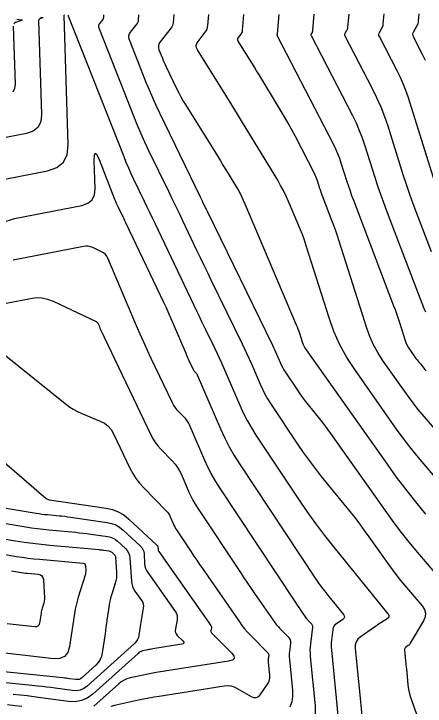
# Model space of a CAD drawing. Extents: x 1354696 to 1366163, y 660729 to 670380.
# Drawn here: x 1361694.5 to 1361756.8, y 664922.8 to 665027.8 of the extents above; entities that cross this region are included whole.
import ezdxf

# ---------------------------------------------------------------- set-up
doc = ezdxf.new("R2010")
doc.units = 0
doc.layers.add('R_Contours', color=7, linetype='Continuous')

msp = doc.modelspace()

# ---------------------------------------------------------------- linework, layer by layer
at = {"layer": 'R_Contours'}
for points in [[(1361693.14, 665002.74), (1361699.61, 665004.02), (1361701.02, 665004.5), (1361702.01, 665005.32), (1361702.58, 665006.47), (1361702.74, 665007.95), (1361702.11, 665027.56), (1361702.11, 665027.57), (1361702.12, 665027.57), (1361702.12, 665027.58), (1361702.13, 665027.58), (1361702.16, 665027.59), (1361702.16, 665027.59), (1361702.16, 665027.6), (1361702.16, 665027.6), (1361702.16, 665027.6), (1361702.13, 665027.6)], [(1361702.8, 665027.62), (1361702.8, 665027.59), (1361702.79, 665027.59), (1361702.79, 665027.58), (1361702.79, 665027.58), (1361702.79, 665027.58), (1361702.75, 665027.53), (1361702.75, 665027.52), (1361702.74, 665027.51), (1361702.74, 665027.5), (1361702.75, 665027.49), (1361711.15, 665006.15), (1361711.5, 665005.29), (1361711.86, 665004.43), (1361712.25, 665003.59), (1361712.64, 665002.75), (1361714.27, 664999.4), (1361714.67, 664998.56), (1361715.08, 664997.73), (1361715.48, 664996.89), (1361715.88, 664996.05), (1361722.24, 664982.66), (1361722.58, 664981.96), (1361722.91, 664981.25), (1361723.26, 664980.55), (1361723.6, 664979.84), (1361724.97, 664977.03), (1361725.31, 664976.32), (1361725.64, 664975.62), (1361725.96, 664974.9), (1361726.28, 664974.19), (1361728.74, 664968.47), (1361729.28, 664967.29), (1361729.87, 664966.14), (1361730.51, 664965.02), (1361731.2, 664963.92), (1361737.64, 664954.2), (1361738.91, 664952.33), (1361740.22, 664950.49), (1361741.58, 664948.69), (1361742.99, 664946.91), (1361751.19, 664936.81), (1361751.31, 664936.6), (1361751.34, 664936.41), (1361751.26, 664936.23), (1361751.07, 664936.06), (1361750.12, 664935.44), (1361749.88, 664935.29), (1361749.64, 664935.13), (1361749.41, 664934.97), (1361749.17, 664934.8), (1361747.01, 664933.3), (1361746.63, 664932.96), (1361746.38, 664932.57), (1361746.25, 664932.12), (1361746.24, 664931.62), (1361747.86, 664915.32)], [(1361708.11, 665027.64), (1361708.07, 665027.2), (1361708.06, 665027.13), (1361708.04, 665027.06), (1361708.01, 665027), (1361707.97, 665026.94), (1361707.45, 665026.27), (1361707.36, 665026.13), (1361707.32, 665025.99), (1361707.32, 665025.85), (1361707.36, 665025.7), (1361712.52, 665012.61), (1361713.09, 665011.19), (1361713.7, 665009.78), (1361714.33, 665008.38), (1361714.98, 665006.99), (1361717.92, 665000.93), (1361718.47, 664999.81), (1361719.01, 664998.69), (1361719.54, 664997.57), (1361720.08, 664996.45), (1361722.21, 664991.96), (1361722.75, 664990.83), (1361723.29, 664989.71), (1361723.83, 664988.59), (1361724.37, 664987.47), (1361729.11, 664977.76), (1361729.47, 664977.01), (1361729.83, 664976.25), (1361730.17, 664975.49), (1361730.51, 664974.72), (1361731.83, 664971.65), (1361732.18, 664970.89), (1361732.56, 664970.14), (1361732.97, 664969.42), (1361733.42, 664968.71), (1361737.51, 664962.53), (1361738.36, 664961.28), (1361739.24, 664960.05), (1361740.15, 664958.84), (1361741.09, 664957.66), (1361745.41, 664952.34), (1361746.16, 664951.4), (1361746.9, 664950.44), (1361747.62, 664949.47), (1361748.32, 664948.49), (1361751.44, 664944.07), (1361751.98, 664943.32), (1361752.54, 664942.59), (1361753.11, 664941.87), (1361753.7, 664941.16), (1361756.38, 664938.01), (1361756.74, 664937.47), (1361756.89, 664936.92), (1361756.84, 664936.34), (1361756.58, 664935.75), (1361754.59, 664932.35), (1361754.53, 664932.25), (1361754.45, 664932.15), (1361754.37, 664932.07), (1361754.27, 664932), (1361753.88, 664931.72), (1361753.79, 664931.65), (1361753.74, 664931.56), (1361753.71, 664931.46), (1361753.71, 664931.35), (1361753.87, 664929.71), (1361753.9, 664929.4), (1361753.93, 664929.09), (1361753.96, 664928.78), (1361753.99, 664928.47), (1361754.2, 664926.12), (1361754.26, 664925.62), (1361754.35, 664925.14), (1361754.47, 664924.66), (1361754.62, 664924.19), (1361756.99, 664917.46)], [(1361713.42, 665027.66), (1361713.35, 665026.81), (1361713.33, 665026.68), (1361713.29, 665026.55), (1361713.23, 665026.42), (1361713.16, 665026.31), (1361712.14, 665025.01), (1361711.98, 665024.75), (1361711.9, 665024.48), (1361711.9, 665024.2), (1361711.98, 665023.9), (1361714.52, 665017.44), (1361715, 665016.27), (1361715.5, 665015.1), (1361716.02, 665013.95), (1361716.56, 665012.81), (1361722.76, 665000.03), (1361722.85, 664999.85), (1361722.94, 664999.66), (1361723.03, 664999.47), (1361723.12, 664999.29), (1361723.47, 664998.54), (1361723.56, 664998.35), (1361723.65, 664998.17), (1361723.74, 664997.98), (1361723.83, 664997.8), (1361733.7, 664977.57), (1361733.86, 664977.23), (1361734.02, 664976.89), (1361734.18, 664976.55), (1361734.33, 664976.2), (1361734.93, 664974.82), (1361735.08, 664974.48), (1361735.25, 664974.14), (1361735.44, 664973.82), (1361735.64, 664973.5), (1361737.48, 664970.72), (1361737.86, 664970.16), (1361738.26, 664969.61), (1361738.67, 664969.06), (1361739.09, 664968.53), (1361740.84, 664966.37), (1361741.27, 664965.83), (1361741.7, 664965.28), (1361742.11, 664964.73), (1361742.51, 664964.17), (1361750.97, 664952.17), (1361752.08, 664950.63), (1361753.22, 664949.13), (1361754.4, 664947.65), (1361755.61, 664946.19), (1361762.49, 664938.13)], [(1361718.74, 665027.68), (1361718.63, 665026.42), (1361718.6, 665026.22), (1361718.54, 665026.03), (1361718.45, 665025.84), (1361718.34, 665025.67), (1361716.67, 665023.55), (1361716.5, 665023.27), (1361716.42, 665022.97), (1361716.42, 665022.67), (1361716.5, 665022.35), (1361717.01, 665021.06), (1361717.14, 665020.74), (1361717.28, 665020.42), (1361717.42, 665020.1), (1361717.57, 665019.79), (1361719.17, 665016.49), (1361719.49, 665015.85), (1361719.83, 665015.21), (1361720.19, 665014.57), (1361720.57, 665013.95), (1361725, 665006.81), (1361725.4, 665006.17), (1361725.8, 665005.53), (1361726.19, 665004.88), (1361726.58, 665004.24), (1361728.15, 665001.66), (1361728.53, 665001.01), (1361728.88, 665000.35), (1361729.21, 664999.67), (1361729.52, 664998.98), (1361737.31, 664980.66), (1361737.44, 664980.34), (1361737.56, 664980.02), (1361737.68, 664979.7), (1361737.78, 664979.38), (1361738.2, 664978.08), (1361738.31, 664977.76), (1361738.45, 664977.45), (1361738.61, 664977.15), (1361738.8, 664976.87), (1361751.06, 664959.49), (1361752.45, 664957.55), (1361753.89, 664955.65), (1361755.38, 664953.79), (1361756.91, 664951.95)], [(1361762.14, 664953.09), (1361756.64, 664959.54), (1361755.56, 664960.83), (1361754.52, 664962.14), (1361753.5, 664963.48), (1361752.52, 664964.84), (1361746.16, 664973.86), (1361744.96, 664975.71), (1361743.92, 664977.62), (1361743.02, 664979.62), (1361742.28, 664981.69), (1361738.82, 664992.6), (1361738.54, 664993.46), (1361738.23, 664994.32), (1361737.91, 664995.16), (1361737.56, 664996), (1361736.14, 664999.35), (1361735.77, 665000.17), (1361735.37, 665000.99), (1361734.94, 665001.79), (1361734.49, 665002.57), (1361729.98, 665010), (1361729.18, 665011.31), (1361728.38, 665012.61), (1361727.58, 665013.91), (1361726.78, 665015.21), (1361722.35, 665022.35), (1361722.2, 665022.67), (1361722.16, 665023), (1361722.23, 665023.32), (1361722.42, 665023.63), (1361723.52, 665025.04), (1361723.68, 665025.27), (1361723.79, 665025.51), (1361723.87, 665025.76), (1361723.91, 665026.03), (1361724.05, 665027.7)], [(1361758.91, 664964.16), (1361756.38, 664967.12), (1361755.75, 664967.87), (1361755.15, 664968.63), (1361754.56, 664969.41), (1361753.99, 664970.2), (1361750.39, 664975.29), (1361749.65, 664976.43), (1361749.01, 664977.62), (1361748.46, 664978.85), (1361748, 664980.12), (1361743.82, 664993.32), (1361743.56, 664994.12), (1361743.29, 664994.92), (1361743, 664995.71), (1361742.71, 664996.49), (1361741.1, 665000.73), (1361741.01, 665000.96), (1361740.92, 665001.2), (1361740.84, 665001.44), (1361740.76, 665001.68), (1361740.46, 665002.65), (1361740.38, 665002.89), (1361740.29, 665003.12), (1361740.19, 665003.35), (1361740.07, 665003.58), (1361737.17, 665009.2), (1361736.64, 665010.21), (1361736.09, 665011.21), (1361735.52, 665012.2), (1361734.94, 665013.18), (1361731.63, 665018.64), (1361731.3, 665019.17), (1361730.98, 665019.7), (1361730.65, 665020.23), (1361730.32, 665020.76), (1361728.51, 665023.67), (1361728.45, 665023.81), (1361728.44, 665023.94), (1361728.47, 665024.07), (1361728.54, 665024.2), (1361728.94, 665024.7), (1361729.02, 665024.83), (1361729.09, 665024.97), (1361729.14, 665025.11), (1361729.16, 665025.27), (1361729.36, 665027.71)], [(1361734.68, 665027.73), (1361734.43, 665024.75), (1361734.43, 665024.73), (1361734.42, 665024.72), (1361734.42, 665024.7), (1361734.41, 665024.69), (1361734.37, 665024.63), (1361734.37, 665024.61), (1361734.37, 665024.6), (1361734.37, 665024.58), (1361734.37, 665024.57), (1361742.94, 665007.98), (1361743.27, 665007.31), (1361743.57, 665006.63), (1361743.84, 665005.93), (1361744.08, 665005.22), (1361744.98, 665002.37), (1361745.21, 665001.66), (1361745.45, 665000.95), (1361745.7, 665000.24), (1361745.96, 664999.54), (1361752.06, 664983.54), (1361752.28, 664982.95), (1361752.49, 664982.36), (1361752.7, 664981.77), (1361752.89, 664981.17), (1361753.8, 664978.29), (1361753.93, 664977.94), (1361754.08, 664977.6), (1361754.26, 664977.27), (1361754.46, 664976.96), (1361755.45, 664975.56), (1361755.61, 664975.34), (1361755.77, 664975.13), (1361755.94, 664974.92), (1361756.11, 664974.71), (1361756.81, 664973.89), (1361756.98, 664973.69)], [(1361739.99, 665027.75), (1361739.78, 665025.26), (1361739.77, 665025.19), (1361739.76, 665025.12), (1361739.73, 665025.06), (1361739.7, 665025), (1361739.56, 665024.75), (1361739.53, 665024.69), (1361739.52, 665024.63), (1361739.53, 665024.57), (1361739.55, 665024.5), (1361745.81, 665012.38), (1361746.36, 665011.27), (1361746.86, 665010.13), (1361747.3, 665008.98), (1361747.7, 665007.8), (1361749.2, 665003.05), (1361749.58, 665001.87), (1361749.98, 665000.69), (1361750.4, 664999.52), (1361750.83, 664998.35), (1361756.59, 664983.25), (1361756.89, 664982.59)], [(1361757.79, 664991.7), (1361755.57, 664997.51), (1361755.03, 664998.97), (1361754.5, 665000.43), (1361754, 665001.91), (1361753.53, 665003.39), (1361751.21, 665010.75), (1361750.71, 665012.21), (1361750.16, 665013.64), (1361749.54, 665015.05), (1361748.86, 665016.44), (1361744.73, 665024.44), (1361744.68, 665024.55), (1361744.67, 665024.66), (1361744.69, 665024.77), (1361744.74, 665024.88), (1361744.99, 665025.31), (1361745.05, 665025.42), (1361745.09, 665025.53), (1361745.12, 665025.65), (1361745.14, 665025.77), (1361745.3, 665027.77)], [(1361758.62, 665001.3), (1361754.24, 665015.21), (1361753.9, 665016.2), (1361753.52, 665017.18), (1361753.1, 665018.14), (1361752.64, 665019.08), (1361749.9, 665024.38), (1361749.84, 665024.53), (1361749.82, 665024.69), (1361749.85, 665024.85), (1361749.92, 665025), (1361750.28, 665025.62), (1361750.36, 665025.78), (1361750.42, 665025.94), (1361750.47, 665026.11), (1361750.49, 665026.29), (1361750.62, 665027.79)], [(1361756.88, 665020.72), (1361756.66, 665021.23), (1361756.41, 665021.73), (1361755.08, 665024.31), (1361755, 665024.52), (1361754.98, 665024.72), (1361755.01, 665024.93), (1361755.1, 665025.13), (1361755.62, 665026.02), (1361755.71, 665026.18), (1361755.77, 665026.35), (1361755.81, 665026.52), (1361755.84, 665026.7), (1361755.93, 665027.8)], [(1361698.55, 665027.3), (1361698.9, 665027.26), (1361698.95, 665027.25), (1361698.96, 665027.24), (1361698.95, 665027.23), (1361698.91, 665027.21), (1361698.45, 665027.04), (1361698.36, 665026.99), (1361698.3, 665026.93), (1361698.27, 665026.85), (1361698.26, 665026.76), (1361698.71, 665012.56), (1361698.6, 665011.47), (1361698.18, 665010.62), (1361697.45, 665010.02), (1361696.42, 665009.67), (1361691.67, 665008.73)], [(1361694.97, 665027), (1361695.65, 665026.92), (1361695.73, 665026.91), (1361695.76, 665026.88), (1361695.74, 665026.86), (1361695.66, 665026.82), (1361694.77, 665026.49), (1361694.61, 665026.4), (1361694.49, 665026.29)], [(1361694.41, 665025.96), (1361694.69, 665017.16), (1361694.62, 665016.47), (1361694.35, 665015.93)], [(1361692.71, 664996.15), (1361694.61, 664996.75), (1361704.8, 664998.76), (1361705.71, 664999.07), (1361706.35, 664999.6), (1361706.72, 665000.35), (1361706.83, 665001.31), (1361706.69, 665005.58), (1361706.71, 665006.39), (1361706.83, 665006.69), (1361707.07, 665006.47), (1361707.41, 665005.73), (1361709.78, 664999.69), (1361709.9, 664999.39), (1361710.03, 664999.09), (1361710.16, 664998.8), (1361710.3, 664998.51), (1361710.87, 664997.34), (1361711.01, 664997.05), (1361711.15, 664996.76), (1361711.29, 664996.47), (1361711.43, 664996.18), (1361717.18, 664984.06), (1361717.57, 664983.25), (1361717.94, 664982.42), (1361718.31, 664981.6), (1361718.67, 664980.77), (1361720.56, 664976.33), (1361720.67, 664976.05), (1361720.79, 664975.78), (1361720.92, 664975.51), (1361721.04, 664975.24), (1361721.74, 664973.78), (1361721.78, 664973.71), (1361721.82, 664973.64), (1361721.87, 664973.58), (1361721.92, 664973.52), (1361722.14, 664973.3), (1361722.19, 664973.24), (1361722.23, 664973.18), (1361722.27, 664973.11), (1361722.31, 664973.04), (1361725.84, 664964.85), (1361726.47, 664963.47), (1361727.16, 664962.13), (1361727.91, 664960.82), (1361728.71, 664959.54), (1361740.27, 664942.08), (1361740.68, 664941.47), (1361741.11, 664940.87), (1361741.56, 664940.28), (1361742.02, 664939.7), (1361744.46, 664936.7), (1361744.58, 664936.49), (1361744.61, 664936.29), (1361744.52, 664936.11), (1361744.34, 664935.94), (1361743.38, 664935.32), (1361743.16, 664935.15), (1361743, 664934.94), (1361742.89, 664934.71), (1361742.83, 664934.44), (1361742.64, 664932.81), (1361742.6, 664932.45), (1361742.59, 664932.08), (1361742.6, 664931.71), (1361742.62, 664931.35), (1361743.92, 664918.26)], [(1361740.24, 664921.46), (1361740.22, 664922.84), (1361739.47, 664930.35), (1361739.44, 664930.83), (1361739.43, 664931.3), (1361739.45, 664931.77), (1361739.49, 664932.25), (1361739.8, 664934.81), (1361739.8, 664934.94), (1361739.78, 664935.06), (1361739.72, 664935.17), (1361739.64, 664935.27), (1361739.26, 664935.66), (1361739.17, 664935.76), (1361739.08, 664935.86), (1361739, 664935.97), (1361738.92, 664936.08), (1361737.96, 664937.45), (1361737.78, 664937.72), (1361737.59, 664937.99), (1361737.41, 664938.26), (1361737.23, 664938.53), (1361725.53, 664956.21), (1361724.94, 664957.14), (1361724.4, 664958.09), (1361723.9, 664959.07), (1361723.44, 664960.07), (1361721.11, 664965.49), (1361720.95, 664965.8), (1361720.77, 664966.1), (1361720.56, 664966.39), (1361720.33, 664966.65), (1361719.33, 664967.67), (1361719.1, 664967.93), (1361718.88, 664968.21), (1361718.69, 664968.51), (1361718.53, 664968.82), (1361715.34, 664975.53), (1361714.76, 664976.75), (1361714.2, 664977.99), (1361713.65, 664979.22), (1361713.11, 664980.47), (1361708.75, 664990.73), (1361708.58, 664991.04), (1361708.37, 664991.31), (1361708.1, 664991.54), (1361707.79, 664991.72), (1361706.46, 664992.35), (1361706.13, 664992.48), (1361705.78, 664992.56), (1361705.43, 664992.57), (1361705.07, 664992.53), (1361694.42, 664990.43)], [(1361693.33, 664983.93), (1361697.05, 664984.66), (1361697.93, 664984.77), (1361698.78, 664984.73), (1361699.62, 664984.55), (1361700.45, 664984.24), (1361706.98, 664981.13), (1361707.08, 664981.07), (1361707.16, 664981), (1361707.23, 664980.91), (1361707.28, 664980.81), (1361707.46, 664980.38), (1361707.51, 664980.28), (1361707.56, 664980.17), (1361707.61, 664980.06), (1361707.66, 664979.96), (1361715.31, 664963.87), (1361715.61, 664963.31), (1361715.94, 664962.78), (1361716.32, 664962.29), (1361716.75, 664961.82), (1361718.52, 664960), (1361718.94, 664959.53), (1361719.31, 664959.03), (1361719.63, 664958.49), (1361719.9, 664957.93), (1361721.04, 664955.29), (1361721.33, 664954.66), (1361721.64, 664954.05), (1361721.98, 664953.45), (1361722.35, 664952.87), (1361728.85, 664943.06), (1361729.38, 664942.26), (1361729.91, 664941.47), (1361730.45, 664940.68), (1361730.99, 664939.89), (1361733.8, 664935.84), (1361734.04, 664935.51), (1361734.28, 664935.2), (1361734.54, 664934.9), (1361734.82, 664934.61), (1361736.07, 664933.34), (1361736.25, 664933.12), (1361736.37, 664932.87), (1361736.43, 664932.6), (1361736.42, 664932.31), (1361736.28, 664931.12), (1361736.25, 664930.82), (1361736.24, 664930.52), (1361736.25, 664930.22), (1361736.27, 664929.92), (1361736.74, 664925.17), (1361736.75, 664924.3), (1361736.62, 664923.46), (1361736.33, 664922.67)], [(1361692.99, 664976.19), (1361702.26, 664968.69), (1361702.86, 664968.24), (1361703.48, 664967.84), (1361704.14, 664967.49), (1361704.82, 664967.18), (1361707.59, 664966.04), (1361708.24, 664965.71), (1361708.79, 664965.28), (1361709.25, 664964.75), (1361709.62, 664964.12), (1361712.1, 664958.92), (1361712.52, 664958.12), (1361713.01, 664957.36), (1361713.55, 664956.64), (1361714.16, 664955.96), (1361717.59, 664952.44), (1361717.78, 664952.23), (1361717.94, 664952.01), (1361718.08, 664951.78), (1361718.2, 664951.53), (1361718.64, 664950.51), (1361718.76, 664950.26), (1361718.88, 664950.01), (1361719.02, 664949.77), (1361719.17, 664949.54), (1361721.37, 664946.21), (1361721.79, 664945.58), (1361722.22, 664944.95), (1361722.64, 664944.32), (1361723.07, 664943.7), (1361728.69, 664935.6), (1361729.08, 664935.06), (1361729.48, 664934.55), (1361729.92, 664934.05), (1361730.37, 664933.57), (1361732.98, 664930.92), (1361733.05, 664930.83), (1361733.1, 664930.72), (1361733.13, 664930.61), (1361733.13, 664930.49), (1361733.07, 664929.99), (1361733.05, 664929.87), (1361733.05, 664929.74), (1361733.05, 664929.61), (1361733.06, 664929.49), (1361733.26, 664927.5), (1361733.27, 664927.13), (1361733.21, 664926.78), (1361733.09, 664926.45), (1361732.91, 664926.13), (1361731.8, 664924.53), (1361731.52, 664924.24), (1361731.22, 664924.09), (1361730.88, 664924.09), (1361730.51, 664924.25), (1361728.42, 664925.46), (1361727.93, 664925.69), (1361727.43, 664925.83), (1361726.91, 664925.88), (1361726.37, 664925.84), (1361716.54, 664924.3), (1361715.75, 664924.17), (1361714.95, 664924.03), (1361714.16, 664923.87), (1361713.38, 664923.7), (1361709.75, 664922.9), (1361709.22, 664922.74)], [(1361687.43, 664964.62), (1361699.39, 664954.33), (1361699.4, 664954.32), (1361699.41, 664954.31), (1361699.42, 664954.31), (1361699.43, 664954.3), (1361699.47, 664954.27), (1361699.48, 664954.26), (1361699.49, 664954.25), (1361699.5, 664954.24), (1361699.51, 664954.24), (1361699.74, 664954.14), (1361699.79, 664954.13), (1361699.83, 664954.11), (1361699.87, 664954.1), (1361699.92, 664954.1), (1361708.48, 664952.84), (1361709.44, 664952.63), (1361710.33, 664952.28), (1361711.16, 664951.81), (1361711.93, 664951.19), (1361716.19, 664947.25), (1361716.25, 664947.18), (1361716.29, 664947.11), (1361716.32, 664947.03), (1361716.34, 664946.94), (1361716.36, 664946.58), (1361716.37, 664946.49), (1361716.39, 664946.41), (1361716.43, 664946.33), (1361716.48, 664946.25), (1361724.37, 664935.04), (1361724.42, 664934.96), (1361724.45, 664934.87), (1361724.46, 664934.77), (1361724.45, 664934.68), (1361724.38, 664934.28), (1361724.37, 664934.18), (1361724.38, 664934.09), (1361724.42, 664934.01), (1361724.48, 664933.94), (1361727.48, 664930.91), (1361727.84, 664930.43), (1361727.89, 664930.06), (1361727.63, 664929.79), (1361727.05, 664929.62), (1361716.06, 664927.9), (1361715.56, 664927.82), (1361715.07, 664927.73), (1361714.57, 664927.63), (1361714.08, 664927.53), (1361712.12, 664927.09), (1361711.64, 664926.95), (1361711.2, 664926.76), (1361710.78, 664926.51), (1361710.39, 664926.2), (1361706.62, 664922.8)], [(1361679.67, 664955.1), (1361697.9, 664952.08), (1361698.33, 664952.01), (1361698.76, 664951.95), (1361699.19, 664951.9), (1361699.62, 664951.86), (1361701.35, 664951.7), (1361701.78, 664951.66), (1361702.21, 664951.61), (1361702.64, 664951.55), (1361703.07, 664951.49), (1361708.63, 664950.68), (1361709.31, 664950.53), (1361709.94, 664950.29), (1361710.53, 664949.95), (1361711.07, 664949.51), (1361713.64, 664947.14), (1361713.88, 664946.87), (1361714.06, 664946.57), (1361714.18, 664946.25), (1361714.23, 664945.89), (1361714.32, 664944.41), (1361714.37, 664944.04), (1361714.47, 664943.7), (1361714.61, 664943.37), (1361714.8, 664943.06), (1361718.98, 664937.13), (1361719.14, 664936.85), (1361719.24, 664936.55), (1361719.27, 664936.25), (1361719.24, 664935.92), (1361718.98, 664934.54), (1361718.95, 664934.26), (1361719, 664934), (1361719.11, 664933.76), (1361719.28, 664933.54), (1361720.11, 664932.7), (1361720.26, 664932.51), (1361720.28, 664932.36), (1361720.17, 664932.25), (1361719.94, 664932.19), (1361715.57, 664931.5), (1361715.37, 664931.47), (1361715.18, 664931.43), (1361714.98, 664931.39), (1361714.79, 664931.35), (1361714.01, 664931.18), (1361713.82, 664931.12), (1361713.64, 664931.05), (1361713.47, 664930.95), (1361713.32, 664930.82), (1361706.45, 664924.64), (1361705.64, 664924.04), (1361704.75, 664923.65), (1361703.8, 664923.47), (1361702.79, 664923.51), (1361698.6, 664924.09), (1361697.55, 664924.23), (1361696.51, 664924.36), (1361695.46, 664924.48), (1361694.4, 664924.59)], [(1361683.22, 664952.17), (1361696.34, 664949.99), (1361697.2, 664949.86), (1361698.06, 664949.74), (1361698.93, 664949.64), (1361699.79, 664949.55), (1361703.84, 664949.18), (1361704.42, 664949.12), (1361705, 664949.06), (1361705.57, 664948.99), (1361706.15, 664948.91), (1361708.77, 664948.52), (1361709.17, 664948.43), (1361709.54, 664948.29), (1361709.89, 664948.09), (1361710.21, 664947.83), (1361711.43, 664946.7), (1361711.7, 664946.4), (1361711.9, 664946.07), (1361712.03, 664945.71), (1361712.09, 664945.31), (1361712.32, 664941.74), (1361712.37, 664941.35), (1361712.47, 664940.97), (1361712.63, 664940.61), (1361712.84, 664940.27), (1361713.88, 664938.79), (1361714.03, 664938.53), (1361714.12, 664938.26), (1361714.15, 664937.97), (1361714.12, 664937.68), (1361713.89, 664936.46), (1361713.83, 664936.15), (1361713.78, 664935.85), (1361713.73, 664935.54), (1361713.69, 664935.23), (1361713.46, 664933.59), (1361713.38, 664933.23), (1361713.24, 664932.9), (1361713.04, 664932.6), (1361712.79, 664932.33), (1361705.62, 664925.87), (1361705.12, 664925.5), (1361704.57, 664925.26), (1361703.98, 664925.15), (1361703.36, 664925.18), (1361700.76, 664925.53), (1361700.12, 664925.62), (1361699.47, 664925.7), (1361698.82, 664925.78), (1361698.17, 664925.85), (1361686.87, 664927.01)], [(1361688.21, 664949), (1361694.78, 664947.91), (1361696.07, 664947.7), (1361697.36, 664947.53), (1361698.66, 664947.37), (1361699.96, 664947.24), (1361707.43, 664946.56), (1361707.6, 664946.54), (1361707.78, 664946.52), (1361707.95, 664946.5), (1361708.13, 664946.48), (1361708.92, 664946.36), (1361709.04, 664946.33), (1361709.15, 664946.29), (1361709.25, 664946.23), (1361709.35, 664946.15), (1361709.72, 664945.81), (1361709.8, 664945.72), (1361709.86, 664945.62), (1361709.9, 664945.51), (1361709.92, 664945.39), (1361710.06, 664943.11), (1361710.07, 664942.69), (1361710.04, 664942.28), (1361709.97, 664941.86), (1361709.86, 664941.46), (1361709.34, 664939.79), (1361709.22, 664939.38), (1361709.11, 664938.96), (1361709.02, 664938.54), (1361708.95, 664938.11), (1361708.62, 664935.85), (1361708.54, 664935.33), (1361708.47, 664934.81), (1361708.39, 664934.29), (1361708.32, 664933.77), (1361707.91, 664930.9), (1361707.79, 664930.36), (1361707.59, 664929.88), (1361707.3, 664929.43), (1361706.92, 664929.03), (1361704.79, 664927.11), (1361704.6, 664926.97), (1361704.39, 664926.88), (1361704.16, 664926.84), (1361703.92, 664926.84), (1361702.93, 664926.98), (1361702.68, 664927.01), (1361702.43, 664927.05), (1361702.18, 664927.07), (1361701.93, 664927.1), (1361683.53, 664929)], [(1361691.48, 664946.11), (1361694.93, 664945.53), (1361695.79, 664945.4), (1361696.66, 664945.28), (1361697.53, 664945.18), (1361698.4, 664945.09), (1361704.99, 664944.49), (1361705.14, 664944.45), (1361705.26, 664944.38), (1361705.33, 664944.26), (1361705.36, 664944.1), (1361705.4, 664943.38), (1361705.4, 664943.21), (1361705.38, 664943.03), (1361705.35, 664942.86), (1361705.31, 664942.69), (1361704.26, 664939.36), (1361704.08, 664938.75), (1361703.93, 664938.13), (1361703.8, 664937.5), (1361703.69, 664936.87), (1361702.95, 664931.85), (1361702.68, 664930.95), (1361702.19, 664930.34), (1361701.47, 664930.03), (1361700.54, 664930), (1361686.16, 664931.68)], [(1361694.17, 664943.32), (1361695.36, 664943.12), (1361695.66, 664943.07), (1361695.96, 664943.03), (1361696.26, 664943), (1361696.56, 664942.96), (1361698.2, 664942.81), (1361698.53, 664942.74), (1361698.77, 664942.58), (1361698.92, 664942.33), (1361698.99, 664942), (1361699.13, 664939.2), (1361699.13, 664939), (1361699.11, 664938.81), (1361699.08, 664938.62), (1361699.03, 664938.43), (1361698.8, 664937.68), (1361698.74, 664937.49), (1361698.69, 664937.3), (1361698.65, 664937.11), (1361698.62, 664936.92), (1361698.39, 664935.38), (1361698.31, 664935.11), (1361698.16, 664934.92), (1361697.94, 664934.82), (1361697.65, 664934.82), (1361693.5, 664935.3)], [(1361695.72, 664922.74), (1361694.63, 664922.88), (1361693.54, 664923.02)]]:
    msp.add_lwpolyline(points, dxfattribs=at)

doc.saveas('drawing.dxf')
